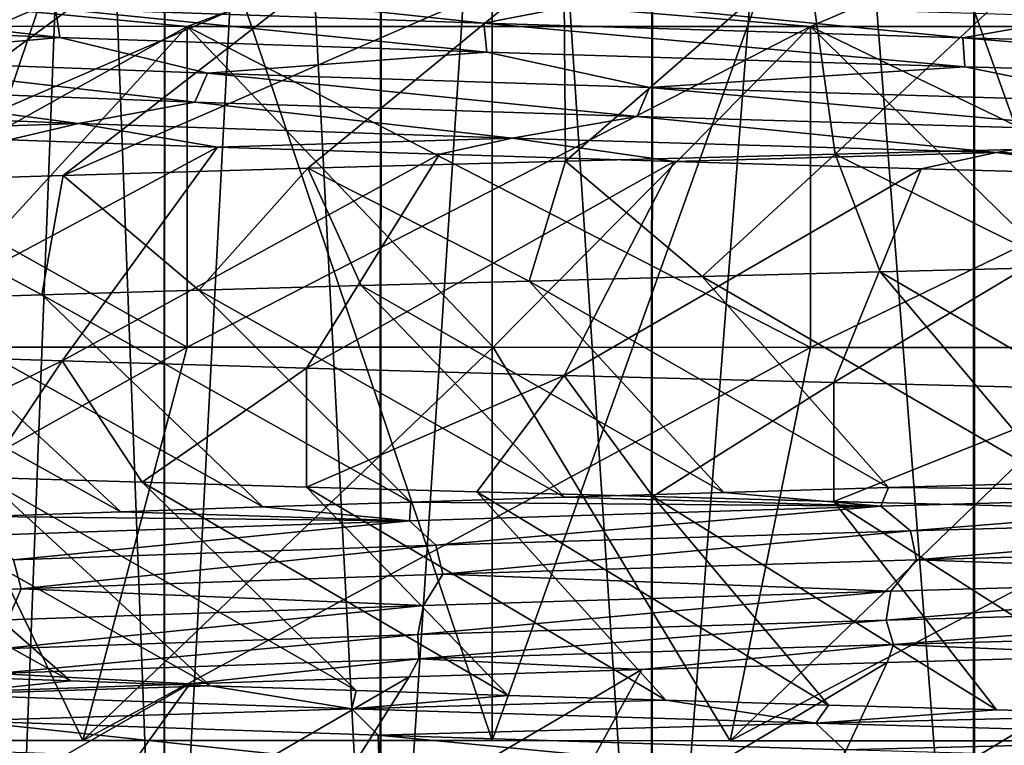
# Model space of a CAD drawing. Header units: metres. Extents: x -205 to 205, y -104 to 104.
# Tile 437 of 656: x -140.15 to -137.64, y 33.34 to 35.18. Entities that reach past the tile are written whole.
import ezdxf

# ---------------------------------------------------------------- set-up
doc = ezdxf.new("R2010")
doc.units = ezdxf.units.M
doc.layers.add('solid_01_2-CONSUMER_EHM_BOX_SW0001', color=7, linetype='CONTINUOUS')

msp = doc.modelspace()

# ---------------------------------------------------------------- linework, layer by layer
at = {"layer": 'solid_01_2-CONSUMER_EHM_BOX_SW0001'}
for points in [[(-200.010849, -74.958488), (-200.010773, 75.041512), (-0.010778, 75.04142)], [(-0.010849, -74.95858), (-200.010849, -74.958488), (-0.010778, 75.04142)], [(-140.177582, 42.547924, 22.04245), (-140.179092, 32.047924, 22.04245), (-139.779846, 32.047863, 20.865789)], [(-139.777283, 42.547863, 28.136774), (-140.178375, 32.047924, 26.96023), (-140.176865, 42.54792, 26.96023)], [(-139.777283, 42.547863, 28.136774), (-139.778793, 32.047863, 28.136774), (-140.178375, 32.047924, 26.96023)], [(-139.778336, 42.547863, 20.865789), (-140.177582, 42.547924, 22.04245), (-139.779846, 32.047863, 20.865789)], [(-139.778336, 42.547863, 20.865789), (-139.779846, 32.047863, 20.865789), (-139.230453, 32.047787, 19.751299)], [(-139.227554, 42.547787, 29.251102), (-139.778793, 32.047863, 28.136774), (-139.777283, 42.547863, 28.136774)], [(-139.227554, 42.547787, 29.251102), (-139.229065, 32.047787, 29.251102), (-139.778793, 32.047863, 28.136774)], [(-139.228943, 42.547787, 19.751299), (-139.778336, 42.547863, 20.865789), (-139.230453, 32.047787, 19.751299)], [(-139.228943, 42.547787, 19.751299), (-139.230453, 32.047787, 19.751299), (-138.540207, 32.047688, 18.71793)], [(-138.537018, 42.547688, 30.284271), (-139.229065, 32.047787, 29.251102), (-139.227554, 42.547787, 29.251102)], [(-138.537018, 42.547688, 30.284271), (-138.538528, 32.047688, 30.284271), (-139.229065, 32.047787, 29.251102)], [(-138.538696, 42.547688, 18.71793), (-139.228943, 42.547787, 19.751299), (-138.540207, 32.047688, 18.71793)], [(-138.538696, 42.547688, 18.71793), (-138.540207, 32.047688, 18.71793), (-137.720963, 32.047569, 17.783466)], [(-137.719452, 42.547569, 17.783466), (-138.538696, 42.547688, 18.71793), (-137.720963, 32.047569, 17.783466)], [(-137.717484, 42.547569, 31.218494), (-138.538528, 32.047688, 30.284271), (-138.537018, 42.547688, 30.284271)], [(-137.717484, 42.547569, 31.218494), (-137.718994, 32.047569, 31.218494), (-138.538528, 32.047688, 30.284271)], [(-137.719452, 42.547569, 17.783466), (-137.720963, 32.047569, 17.783466), (-136.786728, 32.047436, 16.96394)], [(-136.785233, 42.547436, 16.96394), (-137.719452, 42.547569, 17.783466), (-136.786728, 32.047436, 16.96394)], [(-136.78302, 42.547436, 32.03775), (-137.718994, 32.047569, 31.218494), (-137.717484, 42.547569, 31.218494)], [(-136.78302, 42.547436, 32.03775), (-136.784531, 32.047436, 32.03775), (-137.718994, 32.047569, 31.218494)], [(-112.002922, 40.641869, 63.099998), (-150.011154, -40.548634, 63.099998), (-150.011002, -39.448967, 63.099998)], [(-112.002922, 40.641869, 63.099998), (-112.003082, 39.542202, 63.099998), (-150.011154, -40.548634, 63.099998)], [(-112.002922, 40.641869, 63.099998), (-150.011002, -39.448967, 63.099998), (-149.999695, 39.547642, 63.099998)], [(-149.501312, 40.049267, 6), (-149.502487, 31.849266, 6), (-112.502487, 31.843967, 6)], [(-112.501312, 40.043968, 6), (-149.501312, 40.049267, 6), (-112.502487, 31.843967, 6)], [(-150.011154, -40.548634, 63.099998), (-112.003082, 39.542202, 63.099998), (-112.014389, -39.454407, 63.099998)], [(-140.728546, 33.348007, 39.288155), (-138.945969, 33.347755, 40.317314), (-140.727829, 38.632858, 39.288136)], [(-140.728516, 33.348007, 9.711827), (-140.727829, 38.632858, 9.711865), (-138.945267, 38.632603, 8.682702)], [(-138.945938, 33.347755, 8.682674), (-140.728516, 33.348007, 9.711827), (-138.945267, 38.632603, 8.682702)], [(-138.945969, 33.347755, 40.317314), (-138.945267, 38.632603, 40.317299), (-140.727829, 38.632858, 39.288136)], [(-138.945969, 33.347755, 40.317314), (-137.05603, 33.347485, 41.132553), (-138.945267, 38.632603, 40.317299)], [(-138.945938, 33.347755, 8.682674), (-138.945267, 38.632603, 8.682702), (-137.055267, 38.632332, 7.867441)], [(-137.056, 33.347485, 7.867439), (-138.945938, 33.347755, 8.682674), (-137.055267, 38.632332, 7.867441)], [(-137.05603, 33.347485, 41.132553), (-137.055267, 38.632332, 41.132561), (-138.945267, 38.632603, 40.317299)], [(-173.512405, -37.4473, 108.5), (-88.501671, 37.540531, 108.5), (-173.501678, 37.5527, 108.5)], [(-173.512405, -37.4473, 108.5), (-88.512413, -37.459469, 108.5), (-88.501671, 37.540531, 108.5)], [(-138.07338, 34.83897, 35.646156), (-137.500732, 35.373421, 34.794891), (-138.146149, 35.355026, 34.358704)], [(-138.07338, 34.83897, 35.646156), (-137.359589, 34.856987, 36.068157), (-137.500732, 35.373421, 34.794891)], [(-138.759277, 34.820942, 35.180172), (-138.146149, 35.355026, 34.358704), (-138.763062, 35.336643, 33.881119)], [(-138.759277, 34.820942, 35.180172), (-138.07338, 34.83897, 35.646156), (-138.146149, 35.355026, 34.358704)], [(-140.623032, 34.766834, 33.537556), (-139.34758, 35.318275, 33.364548), (-139.896729, 35.299931, 32.812408)], [(-140.623032, 34.766834, 33.537556), (-140.036606, 34.784882, 34.123802), (-139.34758, 35.318275, 33.364548)], [(-140.036606, 34.784882, 34.123802), (-138.763062, 35.336643, 33.881119), (-139.34758, 35.318275, 33.364548)], [(-140.036606, 34.784882, 34.123802), (-139.414536, 34.802917, 34.672058), (-138.763062, 35.336643, 33.881119)], [(-139.414536, 34.802917, 34.672058), (-138.759277, 34.820942, 35.180172), (-138.763062, 35.336643, 33.881119)], [(-141.171539, 34.748753, 32.9156), (-139.896729, 35.299931, 32.812408), (-140.408142, 35.281635, 32.228157)], [(-141.171539, 34.748753, 32.9156), (-140.623032, 34.766834, 33.537556), (-139.896729, 35.299931, 32.812408)], [(-140.861221, 35.271599, 36.249767), (-139.721802, 35.163593, 37.132801), (-141.180939, 35.163803, 35.989639)], [(-140.861221, 35.271599, 12.750233), (-141.180939, 35.163803, 13.01036), (-139.721802, 35.163593, 11.867198)], [(-139.430496, 35.271393, 37.314907), (-139.721802, 35.163593, 37.132801), (-140.861221, 35.271599, 36.249767)], [(-140.861221, 35.271599, 12.750233), (-139.721802, 35.163593, 11.867198), (-139.430496, 35.271393, 11.685094)], [(-139.430496, 35.271393, 37.314907), (-138.135513, 35.163364, 38.091751), (-139.721802, 35.163593, 37.132801)], [(-139.430496, 35.271393, 11.685094), (-139.721802, 35.163593, 11.867198), (-138.135513, 35.163364, 10.90825)], [(-137.885788, 35.271172, 38.206745), (-138.135513, 35.163364, 38.091751), (-139.430496, 35.271393, 37.314907)], [(-139.430496, 35.271393, 11.685094), (-138.135513, 35.163364, 10.90825), (-137.885788, 35.271172, 10.793256)], [(-137.885788, 35.271172, 38.206745), (-136.44519, 35.163124, 38.852501), (-138.135513, 35.163364, 38.091751)], [(-137.885788, 35.271172, 10.793256), (-138.135513, 35.163364, 10.90825), (-136.44519, 35.163124, 10.147501)], [(-136.247986, 35.270935, 38.913223), (-136.44519, 35.163124, 38.852501), (-137.885788, 35.271172, 38.206745)], [(-137.885788, 35.271172, 10.793256), (-136.44519, 35.163124, 10.147501), (-136.247986, 35.270935, 10.086777)], [(-140.045105, 35.135242, 16.548321), (-140.998779, 35.245907, 17.741344), (-140.056137, 35.2089, 16.523554)], [(-140.045105, 35.135242, 16.548321), (-140.984833, 35.172253, 17.764719), (-140.998779, 35.245907, 17.741344)], [(-138.967178, 35.171875, 15.434754), (-140.056137, 35.2089, 16.523554), (-139.808151, 35.262539, 16.183813)], [(-138.967178, 35.171875, 15.434754), (-139.808151, 35.262539, 16.183813), (-138.685822, 35.225742, 15.13562)], [(-137.748352, 35.13483, 14.494166), (-138.967178, 35.171875, 15.434754), (-138.685822, 35.225742, 15.13562)], [(-137.748352, 35.13483, 14.494166), (-138.685822, 35.225742, 15.13562), (-137.439362, 35.188931, 14.239053)], [(-138.959167, 35.098209, 15.460553), (-140.056137, 35.2089, 16.523554), (-138.967178, 35.171875, 15.434754)], [(-138.959167, 35.098209, 15.460553), (-140.045105, 35.135242, 16.548321), (-140.056137, 35.2089, 16.523554)], [(-140.656357, 35.081261, 17.302294), (-140.984833, 35.172253, 17.764719), (-140.045105, 35.135242, 16.548321)], [(-137.743484, 35.061157, 14.520612), (-138.967178, 35.171875, 15.434754), (-137.748352, 35.13483, 14.494166)], [(-137.743484, 35.061157, 14.520612), (-138.959167, 35.098209, 15.460553), (-138.967178, 35.171875, 15.434754)], [(-136.418793, 35.097767, 13.717474), (-137.748352, 35.13483, 14.494166), (-137.439362, 35.188931, 14.239053)], [(-141.180939, 35.163803, 35.989639), (-139.721802, 35.163593, 37.132801), (-141.181061, 34.348072, 35.989647)], [(-139.721802, 35.163593, 37.132801), (-140.46875, 34.347973, 36.583275), (-141.181061, 34.348072, 35.989647)], [(-141.180939, 35.163803, 13.01036), (-140.46875, 34.347973, 12.416727), (-139.721909, 34.347866, 11.867191)], [(-139.721802, 35.163593, 11.867198), (-141.180939, 35.163803, 13.01036), (-139.721909, 34.347866, 11.867191)], [(-139.721802, 35.163593, 37.132801), (-139.721909, 34.347866, 37.132809), (-140.46875, 34.347973, 36.583275)], [(-139.721802, 35.163593, 37.132801), (-138.135513, 35.163364, 38.091751), (-139.721909, 34.347866, 37.132809)], [(-139.721802, 35.163593, 11.867198), (-139.721909, 34.347866, 11.867191), (-138.943253, 34.347752, 11.363752)], [(-138.135513, 35.163364, 38.091751), (-138.943253, 34.347752, 37.63625), (-139.721909, 34.347866, 37.132809)], [(-139.721802, 35.163593, 11.867198), (-138.943253, 34.347752, 11.363752), (-138.13562, 34.347637, 10.908245)], [(-138.135513, 35.163364, 10.90825), (-139.721802, 35.163593, 11.867198), (-138.13562, 34.347637, 10.908245)], [(-138.135513, 35.163364, 38.091751), (-138.13562, 34.347637, 38.091755), (-138.943253, 34.347752, 37.63625)], [(-138.135513, 35.163364, 38.091751), (-136.44519, 35.163124, 38.852501), (-138.13562, 34.347637, 38.091755)], [(-138.135513, 35.163364, 10.90825), (-138.13562, 34.347637, 10.908245), (-137.301956, 34.347519, 10.502334)], [(-136.44519, 35.163124, 38.852501), (-137.301956, 34.347519, 38.497665), (-138.13562, 34.347637, 38.091755)], [(-138.135513, 35.163364, 10.90825), (-137.301956, 34.347519, 10.502334), (-136.445313, 34.347397, 10.147497)], [(-136.44519, 35.163124, 10.147501), (-138.135513, 35.163364, 10.90825), (-136.445313, 34.347397, 10.147497)], [(-139.669937, 35.044559, 16.140587), (-140.656357, 35.081261, 17.302294), (-140.045105, 35.135242, 16.548321)], [(-139.669937, 35.044559, 16.140587), (-140.045105, 35.135242, 16.548321), (-138.959167, 35.098209, 15.460553)], [(-136.417099, 35.02409, 13.744205), (-137.748352, 35.13483, 14.494166), (-136.418793, 35.097767, 13.717474)], [(-136.417099, 35.02409, 13.744205), (-137.743484, 35.061157, 14.520612), (-137.748352, 35.13483, 14.494166)], [(-138.545639, 35.007835, 15.112134), (-139.669937, 35.044559, 16.140587), (-138.959167, 35.098209, 15.460553)], [(-138.545639, 35.007835, 15.112134), (-138.959167, 35.098209, 15.460553), (-137.743484, 35.061157, 14.520612)], [(-139.702133, 34.971161, 16.138338), (-140.688873, 35.007874, 17.30451), (-140.656357, 35.081261, 17.302294)], [(-139.702133, 34.971161, 16.138338), (-140.656357, 35.081261, 17.302294), (-139.669937, 35.044559, 16.140587)], [(-138.576904, 34.934425, 15.105526), (-139.702133, 34.971161, 16.138338), (-139.669937, 35.044559, 16.140587)], [(-138.576904, 34.934425, 15.105526), (-139.669937, 35.044559, 16.140587), (-138.545639, 35.007835, 15.112134)], [(-137.299789, 34.971096, 14.235197), (-138.545639, 35.007835, 15.112134), (-137.743484, 35.061157, 14.520612)], [(-137.299789, 34.971096, 14.235197), (-137.743484, 35.061157, 14.520612), (-136.417099, 35.02409, 13.744205)], [(-139.997635, 34.916794, 16.388893), (-140.955902, 34.953724, 17.597677), (-140.688873, 35.007874, 17.30451)], [(-139.997635, 34.916794, 16.388893), (-140.688873, 35.007874, 17.30451), (-139.702133, 34.971161, 16.138338)], [(-137.329575, 34.897675, 14.224418), (-138.576904, 34.934425, 15.105526), (-138.545639, 35.007835, 15.112134)], [(-137.329575, 34.897675, 14.224418), (-138.545639, 35.007835, 15.112134), (-137.299789, 34.971096, 14.235197)], [(-138.894592, 34.879845, 15.310775), (-139.997635, 34.916794, 16.388893), (-139.702133, 34.971161, 16.138338)], [(-138.894592, 34.879845, 15.310775), (-139.702133, 34.971161, 16.138338), (-138.576904, 34.934425, 15.105526)], [(-140.667252, 34.894291, 17.098063), (-140.955902, 34.953724, 17.597677), (-139.997635, 34.916794, 16.388893)], [(-140.174469, 34.875507, 16.49501), (-140.667252, 34.894291, 17.098063), (-139.997635, 34.916794, 16.388893)], [(-139.644653, 34.856895, 15.925065), (-140.174469, 34.875507, 16.49501), (-139.997635, 34.916794, 16.388893)], [(-139.644653, 34.856895, 15.925065), (-139.997635, 34.916794, 16.388893), (-138.894592, 34.879845, 15.310775)], [(-137.663269, 34.842876, 14.382427), (-138.894592, 34.879845, 15.310775), (-138.576904, 34.934425, 15.105526)], [(-137.663269, 34.842876, 14.382427), (-138.576904, 34.934425, 15.105526), (-137.329575, 34.897675, 14.224418)], [(-136.323135, 34.805893, 13.61891), (-137.663269, 34.842876, 14.382427), (-137.329575, 34.897675, 14.224418)], [(-140.625748, 34.331657, 15.465263), (-140.174469, 34.875507, 16.49501), (-139.644653, 34.856895, 15.925065)], [(-139.079987, 34.83849, 15.390701), (-139.644653, 34.856895, 15.925065), (-138.894592, 34.879845, 15.310775)], [(-138.482574, 34.820179, 14.893955), (-139.079987, 34.83849, 15.390701), (-138.894592, 34.879845, 15.310775)], [(-138.482574, 34.820179, 14.893955), (-138.894592, 34.879845, 15.310775), (-137.663269, 34.842876, 14.382427)], [(-140.03949, 34.31324, 14.87885), (-140.625748, 34.331657, 15.465263), (-139.644653, 34.856895, 15.925065)], [(-140.03949, 34.31324, 14.87885), (-139.644653, 34.856895, 15.925065), (-139.079987, 34.83849, 15.390701)], [(-137.854477, 34.801853, 14.436851), (-138.482574, 34.820179, 14.893955), (-137.663269, 34.842876, 14.382427)], [(-137.493988, 34.551273, 35.993301), (-137.359589, 34.856987, 36.068157), (-138.07338, 34.83897, 35.646156)], [(-137.198212, 34.78339, 14.020797), (-137.854477, 34.801853, 14.436851), (-137.663269, 34.842876, 14.382427)], [(-137.198212, 34.78339, 14.020797), (-137.663269, 34.842876, 14.382427), (-136.323135, 34.805893, 13.61891)], [(-139.417603, 34.294754, 14.330423), (-140.03949, 34.31324, 14.87885), (-139.079987, 34.83849, 15.390701)], [(-139.417603, 34.294754, 14.330423), (-139.079987, 34.83849, 15.390701), (-138.482574, 34.820179, 14.893955)], [(-138.762512, 34.276348, 13.82212), (-139.417603, 34.294754, 14.330423), (-138.482574, 34.820179, 14.893955)], [(-138.851456, 34.516277, 35.112644), (-138.759277, 34.820942, 35.180172), (-139.414536, 34.802917, 34.672058)], [(-138.851456, 34.516277, 35.112644), (-138.411102, 34.527981, 35.424618), (-138.759277, 34.820942, 35.180172)], [(-138.762512, 34.276348, 13.82212), (-138.482574, 34.820179, 14.893955), (-137.854477, 34.801853, 14.436851)], [(-138.411102, 34.527981, 35.424618), (-138.07338, 34.83897, 35.646156), (-138.759277, 34.820942, 35.180172)], [(-138.411102, 34.527981, 35.424618), (-137.958359, 34.539639, 35.718334), (-138.07338, 34.83897, 35.646156)], [(-137.958359, 34.539639, 35.718334), (-137.493988, 34.551273, 35.993301), (-138.07338, 34.83897, 35.646156)], [(-139.692093, 34.492718, 34.436024), (-139.414536, 34.802917, 34.672058), (-140.036606, 34.784882, 34.123802)], [(-139.692093, 34.492718, 34.436024), (-139.278687, 34.504517, 34.782928), (-139.414536, 34.802917, 34.672058)], [(-139.278687, 34.504517, 34.782928), (-138.851456, 34.516277, 35.112644), (-139.414536, 34.802917, 34.672058)], [(-138.076767, 34.258144, 13.355934), (-138.762512, 34.276348, 13.82212), (-137.854477, 34.801853, 14.436851)], [(-138.076767, 34.258144, 13.355934), (-137.854477, 34.801853, 14.436851), (-137.198212, 34.78339, 14.020797)], [(-140.090973, 34.480896, 34.07251), (-140.036606, 34.784882, 34.123802), (-140.623032, 34.766834, 33.537556)], [(-140.474655, 34.469067, 33.692997), (-140.090973, 34.480896, 34.07251), (-140.623032, 34.766834, 33.537556)], [(-140.090973, 34.480896, 34.07251), (-139.692093, 34.492718, 34.436024), (-140.036606, 34.784882, 34.123802)], [(-137.363098, 34.240135, 12.933722), (-138.076767, 34.258144, 13.355934), (-137.198212, 34.78339, 14.020797)], [(-138.411102, 34.527981, 35.424618), (-137.505859, 34.003174, 34.791481), (-137.958359, 34.539639, 35.718334)], [(-137.958359, 34.539639, 35.718334), (-137.061844, 34.015411, 35.05928), (-137.493988, 34.551273, 35.993301)], [(-137.958359, 34.539639, 35.718334), (-137.505859, 34.003174, 34.791481), (-137.061844, 34.015411, 35.05928)], [(-139.278687, 34.504517, 34.782928), (-138.35672, 33.978718, 34.201607), (-138.851456, 34.516277, 35.112644)], [(-138.851456, 34.516277, 35.112644), (-137.937805, 33.990944, 34.505341), (-138.411102, 34.527981, 35.424618)], [(-138.851456, 34.516277, 35.112644), (-138.35672, 33.978718, 34.201607), (-137.937805, 33.990944, 34.505341)], [(-138.411102, 34.527981, 35.424618), (-137.937805, 33.990944, 34.505341), (-137.505859, 34.003174, 34.791481)], [(-140.090973, 34.480896, 34.07251), (-139.152878, 33.954273, 33.543514), (-139.692093, 34.492718, 34.436024)], [(-139.692093, 34.492718, 34.436024), (-138.761887, 33.966496, 33.880878), (-139.278687, 34.504517, 34.782928)], [(-139.692093, 34.492718, 34.436024), (-139.152878, 33.954273, 33.543514), (-138.761887, 33.966496, 33.880878)], [(-139.278687, 34.504517, 34.782928), (-138.761887, 33.966496, 33.880878), (-138.35672, 33.978718, 34.201607)], [(-140.842514, 34.457245, 33.298122), (-139.890488, 33.929813, 32.820053), (-140.474655, 34.469067, 33.692997)], [(-140.474655, 34.469067, 33.692997), (-139.529251, 33.942047, 33.189819), (-140.090973, 34.480896, 34.07251)], [(-140.474655, 34.469067, 33.692997), (-139.890488, 33.929813, 32.820053), (-139.529251, 33.942047, 33.189819)], [(-140.090973, 34.480896, 34.07251), (-139.529251, 33.942047, 33.189819), (-139.152878, 33.954273, 33.543514)], [(-140.842514, 34.457245, 33.298122), (-140.236115, 33.917568, 32.434479), (-139.890488, 33.929813, 32.820053)], [(-140.46875, 34.347973, 36.583275), (-139.721909, 34.347866, 37.132809), (-141.51181, 33.348122, 37.024864)], [(-140.46875, 34.347973, 12.416727), (-141.51181, 33.348122, 11.975136), (-139.986694, 33.347904, 10.839743)], [(-139.721909, 34.347866, 37.132809), (-139.986694, 33.347904, 38.160255), (-141.51181, 33.348122, 37.024864)], [(-139.721909, 34.347866, 11.867191), (-140.46875, 34.347973, 12.416727), (-139.986694, 33.347904, 10.839743)], [(-139.721909, 34.347866, 37.132809), (-138.943253, 34.347752, 37.63625), (-139.986694, 33.347904, 38.160255)], [(-138.943253, 34.347752, 11.363752), (-139.721909, 34.347866, 11.867191), (-139.986694, 33.347904, 10.839743)], [(-138.943253, 34.347752, 37.63625), (-138.13562, 34.347637, 38.091755), (-139.986694, 33.347904, 38.160255)], [(-138.943253, 34.347752, 11.363752), (-139.986694, 33.347904, 10.839743), (-138.340088, 33.347668, 9.889082)], [(-138.13562, 34.347637, 38.091755), (-138.340088, 33.347668, 39.110916), (-139.986694, 33.347904, 38.160255)], [(-138.13562, 34.347637, 10.908245), (-138.943253, 34.347752, 11.363752), (-138.340088, 33.347668, 9.889082)], [(-138.13562, 34.347637, 38.091755), (-137.301956, 34.347519, 38.497665), (-138.340088, 33.347668, 39.110916)], [(-137.301956, 34.347519, 10.502334), (-138.13562, 34.347637, 10.908245), (-138.340088, 33.347668, 9.889082)], [(-137.301956, 34.347519, 38.497665), (-136.445313, 34.347397, 38.852501), (-138.340088, 33.347668, 39.110916)], [(-137.301956, 34.347519, 10.502334), (-138.340088, 33.347668, 9.889082), (-136.594254, 33.347416, 9.13601)], [(-136.445313, 34.347397, 38.852501), (-136.594254, 33.347416, 39.863991), (-138.340088, 33.347668, 39.110916)], [(-140.625732, 34.028847, 15.465213), (-140.625748, 34.331657, 15.465263), (-140.03949, 34.31324, 14.87885)], [(-140.238983, 34.016701, 15.070161), (-140.625732, 34.028847, 15.465213), (-140.03949, 34.31324, 14.87885)], [(-139.836029, 34.004551, 14.691663), (-140.238983, 34.016701, 15.070161), (-140.03949, 34.31324, 14.87885)], [(-139.836029, 34.004551, 14.691663), (-140.03949, 34.31324, 14.87885), (-139.417603, 34.294754, 14.330423)], [(-139.417587, 33.992397, 14.330374), (-139.836029, 34.004551, 14.691663), (-139.417603, 34.294754, 14.330423)], [(-139.417587, 33.992397, 14.330374), (-139.417603, 34.294754, 14.330423), (-138.762512, 34.276348, 13.82212)], [(-138.98439, 33.98024, 13.986921), (-139.417587, 33.992397, 14.330374), (-138.762512, 34.276348, 13.82212)], [(-138.53717, 33.968075, 13.661902), (-138.98439, 33.98024, 13.986921), (-138.762512, 34.276348, 13.82212)], [(-138.53717, 33.968075, 13.661902), (-138.762512, 34.276348, 13.82212), (-138.076767, 34.258144, 13.355934)], [(-138.076736, 33.955902, 13.355889), (-138.53717, 33.968075, 13.661902), (-138.076767, 34.258144, 13.355934)], [(-138.076736, 33.955902, 13.355889), (-138.076767, 34.258144, 13.355934), (-137.363098, 34.240135, 12.933722)], [(-137.603882, 33.943726, 13.069425), (-138.076736, 33.955902, 13.355889), (-137.363098, 34.240135, 12.933722)], [(-140.01828, 33.499752, 16.319035), (-140.995636, 34.040985, 15.876136), (-140.625732, 34.028847, 15.465213)], [(-140.01828, 33.499752, 16.319035), (-140.357697, 33.51207, 16.709538), (-140.995636, 34.040985, 15.876136)], [(-139.662628, 33.487431, 15.94327), (-140.625732, 34.028847, 15.465213), (-140.238983, 34.016701, 15.070161)], [(-139.662628, 33.487431, 15.94327), (-140.01828, 33.499752, 16.319035), (-140.625732, 34.028847, 15.465213)], [(-139.291336, 33.475105, 15.582966), (-140.238983, 34.016701, 15.070161), (-139.836029, 34.004551, 14.691663)], [(-139.291336, 33.475105, 15.582966), (-139.662628, 33.487431, 15.94327), (-140.238983, 34.016701, 15.070161)], [(-138.905014, 33.46278, 15.238844), (-139.836029, 34.004551, 14.691663), (-139.417587, 33.992397, 14.330374)], [(-138.905014, 33.46278, 15.238844), (-139.291336, 33.475105, 15.582966), (-139.836029, 34.004551, 14.691663)], [(-138.504333, 33.450451, 14.911524), (-139.417587, 33.992397, 14.330374), (-138.98439, 33.98024, 13.986921)], [(-138.504333, 33.450451, 14.911524), (-138.905014, 33.46278, 15.238844), (-139.417587, 33.992397, 14.330374)], [(-137.937805, 33.990944, 34.505341), (-138.35672, 33.978718, 34.201607), (-137.956924, 33.943485, 34.416962)], [(-137.937805, 33.990944, 34.505341), (-137.956924, 33.943485, 34.416962), (-136.645859, 33.979927, 35.217026)], [(-137.505859, 34.003174, 34.791481), (-137.937805, 33.990944, 34.505341), (-136.645859, 33.979927, 35.217026)], [(-138.761887, 33.966496, 33.880878), (-139.152878, 33.954273, 33.543514), (-137.956924, 33.943485, 34.416962)], [(-138.090088, 33.438118, 14.601519), (-138.98439, 33.98024, 13.986921), (-138.53717, 33.968075, 13.661902)], [(-138.090088, 33.438118, 14.601519), (-138.504333, 33.450451, 14.911524), (-138.98439, 33.98024, 13.986921)], [(-138.35672, 33.978718, 34.201607), (-138.761887, 33.966496, 33.880878), (-137.956924, 33.943485, 34.416962)], [(-137.663071, 33.425785, 14.309337), (-138.53717, 33.968075, 13.661902), (-138.076736, 33.955902, 13.355889)], [(-137.663071, 33.425785, 14.309337), (-138.090088, 33.438118, 14.601519), (-138.53717, 33.968075, 13.661902)], [(-137.881805, 33.881245, 34.413685), (-136.645859, 33.979927, 35.217026), (-137.956924, 33.943485, 34.416962)], [(-137.881805, 33.881245, 34.413685), (-136.562973, 33.917923, 35.208908), (-136.645859, 33.979927, 35.217026)], [(-139.529251, 33.942047, 33.189819), (-139.890488, 33.929813, 32.820053), (-139.156311, 33.907024, 33.458111)], [(-139.152878, 33.954273, 33.543514), (-139.529251, 33.942047, 33.189819), (-139.156311, 33.907024, 33.458111)], [(-139.152878, 33.954273, 33.543514), (-139.156311, 33.907024, 33.458111), (-137.956924, 33.943485, 34.416962)], [(-139.088806, 33.844547, 33.457722), (-137.956924, 33.943485, 34.416962), (-139.156311, 33.907024, 33.458111)], [(-139.088806, 33.844547, 33.457722), (-137.881805, 33.881245, 34.413685), (-137.956924, 33.943485, 34.416962)], [(-137.22406, 33.413452, 14.035487), (-138.076736, 33.955902, 13.355889), (-137.603882, 33.943726, 13.069425)], [(-137.22406, 33.413452, 14.035487), (-137.663071, 33.425785, 14.309337), (-138.076736, 33.955902, 13.355889)], [(-139.890488, 33.929813, 32.820053), (-140.236115, 33.917568, 32.434479), (-139.156311, 33.907024, 33.458111)], [(-140.236115, 33.917568, 32.434479), (-140.22345, 33.870544, 32.353996), (-139.156311, 33.907024, 33.458111)], [(-137.86644, 33.80735, 34.394352), (-136.562973, 33.917923, 35.208908), (-137.881805, 33.881245, 34.413685)], [(-137.86644, 33.80735, 34.394352), (-136.549957, 33.84404, 35.187901), (-136.562973, 33.917923, 35.208908)], [(-140.162918, 33.807831, 32.354649), (-139.156311, 33.907024, 33.458111), (-140.22345, 33.870544, 32.353996)], [(-140.162918, 33.807831, 32.354649), (-139.088806, 33.844547, 33.457722), (-139.156311, 33.907024, 33.458111)], [(-139.071289, 33.770645, 33.440327), (-137.881805, 33.881245, 34.413685), (-139.088806, 33.844547, 33.457722)], [(-139.071289, 33.770645, 33.440327), (-137.86644, 33.80735, 34.394352), (-137.881805, 33.881245, 34.413685)], [(-140.143524, 33.733925, 32.33942), (-139.088806, 33.844547, 33.457722), (-140.162918, 33.807831, 32.354649)], [(-140.143524, 33.733925, 32.33942), (-139.071289, 33.770645, 33.440327), (-139.088806, 33.844547, 33.457722)], [(-136.631775, 33.764492, 35.145065), (-136.549957, 33.84404, 35.187901), (-137.86644, 33.80735, 34.394352)], [(-141.0672, 33.697178, 31.11076), (-140.143524, 33.733925, 32.33942), (-140.162918, 33.807831, 32.354649)], [(-137.931396, 33.728119, 34.349113), (-137.86644, 33.80735, 34.394352), (-139.071289, 33.770645, 33.440327)], [(-137.931396, 33.728119, 34.349113), (-136.631775, 33.764492, 35.145065), (-137.86644, 33.80735, 34.394352)], [(-139.120178, 33.69173, 33.396057), (-139.071289, 33.770645, 33.440327), (-140.143524, 33.733925, 32.33942)], [(-139.120178, 33.69173, 33.396057), (-137.931396, 33.728119, 34.349113), (-139.071289, 33.770645, 33.440327)], [(-137.943222, 33.654293, 34.371059), (-136.631775, 33.764492, 35.145065), (-137.931396, 33.728119, 34.349113)], [(-137.943222, 33.654293, 34.371059), (-136.640305, 33.690678, 35.16856), (-136.631775, 33.764492, 35.145065)], [(-140.177795, 33.655319, 32.299305), (-140.143524, 33.733925, 32.33942), (-141.0672, 33.697178, 31.11076)], [(-140.177795, 33.655319, 32.299305), (-139.120178, 33.69173, 33.396057), (-140.143524, 33.733925, 32.33942)], [(-139.13504, 33.617889, 33.416008), (-137.931396, 33.728119, 34.349113), (-139.120178, 33.69173, 33.396057)], [(-139.13504, 33.617889, 33.416008), (-137.943222, 33.654293, 34.371059), (-137.931396, 33.728119, 34.349113)], [(-140.195389, 33.58147, 32.316845), (-139.120178, 33.69173, 33.396057), (-140.177795, 33.655319, 32.299305)], [(-140.195389, 33.58147, 32.316845), (-139.13504, 33.617889, 33.416008), (-139.120178, 33.69173, 33.396057)], [(-137.924377, 33.592007, 34.439995), (-136.640305, 33.690678, 35.16856), (-137.943222, 33.654293, 34.371059)], [(-137.924377, 33.592007, 34.439995), (-136.604797, 33.628609, 35.238861), (-136.640305, 33.690678, 35.16856)], [(-139.131912, 33.555386, 33.480633), (-137.943222, 33.654293, 34.371059), (-139.13504, 33.617889, 33.416008)], [(-139.131912, 33.555386, 33.480633), (-137.924377, 33.592007, 34.439995), (-137.943222, 33.654293, 34.371059)], [(-140.206421, 33.518749, 32.374405), (-139.13504, 33.617889, 33.416008), (-140.195389, 33.58147, 32.316845)], [(-140.206421, 33.518749, 32.374405), (-139.131912, 33.555386, 33.480633), (-139.13504, 33.617889, 33.416008)], [(-137.285828, 33.565205, 34.926834), (-136.604797, 33.628609, 35.238861), (-137.924377, 33.592007, 34.439995)], [(-138.56488, 33.528416, 34.041187), (-137.924377, 33.592007, 34.439995), (-139.131912, 33.555386, 33.480633)], [(-138.56488, 33.528416, 34.041187), (-137.940613, 33.546757, 34.503616), (-137.924377, 33.592007, 34.439995)], [(-137.940613, 33.546757, 34.503616), (-137.285828, 33.565205, 34.926834), (-137.924377, 33.592007, 34.439995)], [(-138.186432, 33.021919, 35.573803), (-137.285828, 33.565205, 34.926834), (-137.940613, 33.546757, 34.503616)], [(-138.186432, 33.021919, 35.573803), (-137.494171, 33.039452, 35.993317), (-137.285828, 33.565205, 34.926834)], [(-139.715103, 33.491879, 33.003857), (-139.131912, 33.555386, 33.480633), (-140.206421, 33.518749, 32.374405)], [(-139.715103, 33.491879, 33.003857), (-139.156784, 33.510143, 33.541004), (-139.131912, 33.555386, 33.480633)], [(-139.156784, 33.510143, 33.541004), (-138.56488, 33.528416, 34.041187), (-139.131912, 33.555386, 33.480633)], [(-138.851654, 33.004326, 35.112652), (-137.940613, 33.546757, 34.503616), (-138.56488, 33.528416, 34.041187)], [(-138.851654, 33.004326, 35.112652), (-138.186432, 33.021919, 35.573803), (-137.940613, 33.546757, 34.503616)], [(-140.238876, 33.47356, 32.430859), (-139.715103, 33.491879, 33.003857), (-140.206421, 33.518749, 32.374405)], [(-139.487366, 32.986637, 34.611595), (-138.56488, 33.528416, 34.041187), (-139.156784, 33.510143, 33.541004)], [(-139.487366, 32.986637, 34.611595), (-138.851654, 33.004326, 35.112652), (-138.56488, 33.528416, 34.041187)], [(-140.660812, 32.951126, 33.497448), (-139.715103, 33.491879, 33.003857), (-140.238876, 33.47356, 32.430859)], [(-140.660812, 32.951126, 33.497448), (-140.091187, 32.96888, 34.072514), (-139.715103, 33.491879, 33.003857)], [(-140.350845, 33.465492, 16.800768), (-140.357697, 33.51207, 16.709538), (-140.01828, 33.499752, 16.319035)], [(-140.350845, 33.465492, 16.800768), (-140.01828, 33.499752, 16.319035), (-139.662628, 33.487431, 15.94327)], [(-140.091187, 32.96888, 34.072514), (-139.156784, 33.510143, 33.541004), (-139.715103, 33.491879, 33.003857)], [(-140.091187, 32.96888, 34.072514), (-139.487366, 32.986637, 34.611595), (-139.156784, 33.510143, 33.541004)], [(-139.30307, 33.428753, 15.680872), (-140.350845, 33.465492, 16.800768), (-139.662628, 33.487431, 15.94327)], [(-140.28804, 33.398335, 16.796564), (-140.350845, 33.465492, 16.800768), (-139.30307, 33.428753, 15.680872)], [(-139.30307, 33.428753, 15.680872), (-139.662628, 33.487431, 15.94327), (-139.291336, 33.475105, 15.582966)], [(-139.30307, 33.428753, 15.680872), (-139.291336, 33.475105, 15.582966), (-138.905014, 33.46278, 15.238844)], [(-139.30307, 33.428753, 15.680872), (-138.905014, 33.46278, 15.238844), (-138.504333, 33.450451, 14.911524)], [(-138.121918, 33.391994, 14.702753), (-139.30307, 33.428753, 15.680872), (-138.504333, 33.450451, 14.911524)], [(-138.121918, 33.391994, 14.702753), (-138.504333, 33.450451, 14.911524), (-138.090088, 33.438118, 14.601519)], [(-138.121918, 33.391994, 14.702753), (-138.090088, 33.438118, 14.601519), (-137.663071, 33.425785, 14.309337)], [(-139.235748, 33.361446, 15.680429), (-140.28804, 33.398335, 16.796564), (-139.30307, 33.428753, 15.680872)], [(-139.235748, 33.361446, 15.680429), (-139.30307, 33.428753, 15.680872), (-138.121918, 33.391994, 14.702753)], [(-138.121918, 33.391994, 14.702753), (-137.663071, 33.425785, 14.309337), (-137.22406, 33.413452, 14.035487)], [(-136.826706, 33.355217, 13.881473), (-138.121918, 33.391994, 14.702753), (-137.22406, 33.413452, 14.035487)], [(-139.232773, 33.285435, 15.709596), (-140.28804, 33.398335, 16.796564), (-139.235748, 33.361446, 15.680429)], [(-139.232773, 33.285435, 15.709596), (-140.279984, 33.322266, 16.82341), (-140.28804, 33.398335, 16.796564)], [(-138.050064, 33.324539, 14.70723), (-139.235748, 33.361446, 15.680429), (-138.121918, 33.391994, 14.702753)], [(-138.050064, 33.324539, 14.70723), (-138.121918, 33.391994, 14.702753), (-136.826706, 33.355217, 13.881473)], [(-141.51181, 33.348122, 37.024864), (-139.986694, 33.347904, 38.160255), (-140.728546, 33.348007, 39.288155)], [(-139.986694, 33.347904, 10.839743), (-141.51181, 33.348122, 11.975136), (-140.728516, 33.348007, 9.711827)], [(-139.986694, 33.347904, 38.160255), (-138.945969, 33.347755, 40.317314), (-140.728546, 33.348007, 39.288155)], [(-139.986694, 33.347904, 10.839743), (-140.728516, 33.348007, 9.711827), (-138.945938, 33.347755, 8.682674)], [(-139.986694, 33.347904, 38.160255), (-138.340088, 33.347668, 39.110916), (-138.945969, 33.347755, 40.317314)], [(-138.340088, 33.347668, 9.889082), (-139.986694, 33.347904, 10.839743), (-138.945938, 33.347755, 8.682674)], [(-138.052628, 33.248581, 14.737831), (-139.235748, 33.361446, 15.680429), (-138.050064, 33.324539, 14.70723)], [(-138.052628, 33.248581, 14.737831), (-139.232773, 33.285435, 15.709596), (-139.235748, 33.361446, 15.680429)], [(-138.340088, 33.347668, 39.110916), (-137.05603, 33.347485, 41.132553), (-138.945969, 33.347755, 40.317314)], [(-138.340088, 33.347668, 9.889082), (-138.945938, 33.347755, 8.682674), (-137.056, 33.347485, 7.867439)], [(-138.340088, 33.347668, 39.110916), (-136.594254, 33.347416, 39.863991), (-137.05603, 33.347485, 41.132553)], [(-136.594254, 33.347416, 9.13601), (-138.340088, 33.347668, 9.889082), (-137.056, 33.347485, 7.867439)], [(-136.750595, 33.287617, 13.892036), (-138.050064, 33.324539, 14.70723), (-136.826706, 33.355217, 13.881473)]]:
    msp.add_3dface(points, dxfattribs=at)

doc.saveas('drawing.dxf')
